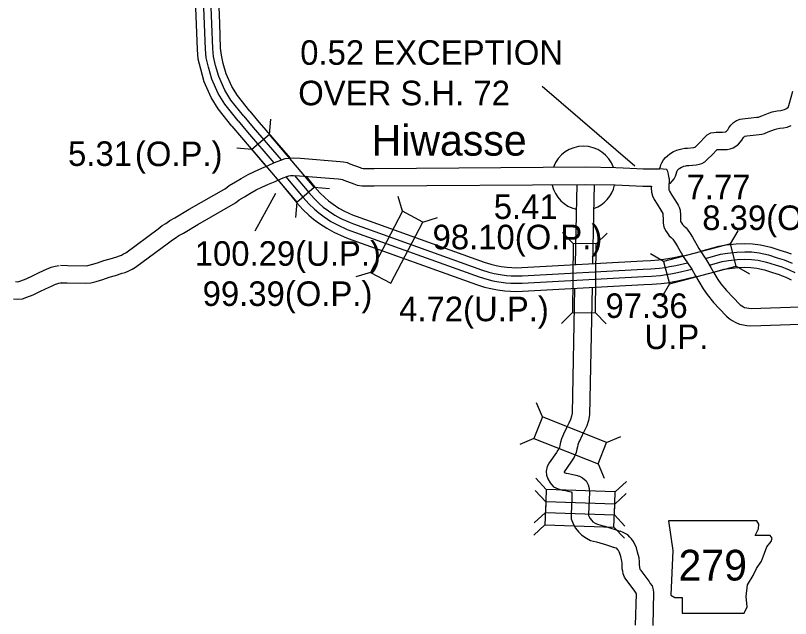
# Model space of a CAD drawing. Extents: x -939622 to -934245, y 1383184 to 1385301.
# Drawn here: x -935757.41 to -935717.42, y 1384306.68 to 1384337.81 of the extents above; entities that cross this region are included whole.
import ezdxf

# ---------------------------------------------------------------- set-up
doc = ezdxf.new("R2010")
doc.units = 0
for name, color, linetype in [('10', 7, 'Continuous'), ('19', 7, 'Continuous'), ('20', 7, 'Continuous'), ('21', 7, 'Continuous'), ('24', 7, 'Continuous'), ('25', 7, 'Continuous')]:
    doc.layers.add(name, color=color, linetype=linetype)

msp = doc.modelspace()

# ---------------------------------------------------------------- linework, layer by layer
at = {"layer": '10'}
for points in [[(-935724.178, 1384329.886), (-935724.139, 1384330.008), (-935724.114, 1384330.091), (-935724.066, 1384330.21), (-935723.978, 1384330.351), (-935723.874, 1384330.477), (-935723.772, 1384330.567), (-935723.657, 1384330.664), (-935723.455, 1384330.79), (-935723.286, 1384330.857), (-935723.163, 1384330.89), (-935723.029, 1384330.929), (-935722.88, 1384330.957), (-935722.73, 1384330.965), (-935722.404, 1384330.995), (-935722.353, 1384331.003), (-935722.339, 1384331.015), (-935722.092, 1384331.26), (-935721.862, 1384331.508), (-935721.716, 1384331.642), (-935721.531, 1384331.743), (-935721.377, 1384331.775), (-935721.267, 1384331.791), (-935720.937, 1384331.793), (-935720.795, 1384331.794), (-935720.758, 1384331.802), (-935720.738, 1384331.819), (-935720.69, 1384331.874), (-935720.664, 1384331.905), (-935720.597, 1384332.013), (-935720.501, 1384332.142), (-935720.362, 1384332.279), (-935720.203, 1384332.393), (-935720.017, 1384332.45), (-935719.893, 1384332.473), (-935719.769, 1384332.487), (-935719.446, 1384332.523), (-935719.158, 1384332.553), (-935719.077, 1384332.567), (-935719.042, 1384332.575), (-935718.905, 1384332.634), (-935718.56, 1384332.763), (-935718.365, 1384332.83), (-935718.106, 1384332.879), (-935717.928, 1384332.901), (-935717.847, 1384332.916), (-935717.733, 1384332.96), (-935717.629, 1384333.008), (-935717.556, 1384333.051), (-935717.545, 1384333.06), (-935717.542, 1384333.065), (-935717.525, 1384333.101), (-935717.501, 1384333.164), (-935717.476, 1384333.276), (-935717.295, 1384333.895)], [(-935723.697, 1384329.115), (-935723.618, 1384329.159), (-935723.53, 1384329.256), (-935723.428, 1384329.37), (-935723.363, 1384329.514), (-935723.32, 1384329.614), (-935723.28, 1384329.739), (-935723.265, 1384329.789), (-935723.26, 1384329.802), (-935723.246, 1384329.824), (-935723.225, 1384329.849), (-935723.184, 1384329.886), (-935723.126, 1384329.934), (-935723.047, 1384329.984), (-935723.001, 1384330.002), (-935722.921, 1384330.024), (-935722.821, 1384330.052), (-935722.773, 1384330.062), (-935722.665, 1384330.067), (-935722.296, 1384330.101), (-935722.126, 1384330.126), (-935721.998, 1384330.165), (-935721.836, 1384330.254), (-935721.715, 1384330.366), (-935721.444, 1384330.635), (-935721.227, 1384330.87), (-935721.204, 1384330.891), (-935721.201, 1384330.891), (-935720.932, 1384330.893), (-935720.696, 1384330.894), (-935720.541, 1384330.928), (-935720.382, 1384330.97), (-935720.242, 1384331.06), (-935720.107, 1384331.173), (-935720.007, 1384331.287), (-935719.932, 1384331.377), (-935719.85, 1384331.509), (-935719.82, 1384331.549), (-935719.793, 1384331.576), (-935719.759, 1384331.582), (-935719.668, 1384331.593), (-935719.35, 1384331.628), (-935719.033, 1384331.661), (-935718.905, 1384331.684), (-935718.766, 1384331.713), (-935718.568, 1384331.799), (-935718.256, 1384331.915), (-935718.133, 1384331.958), (-935717.967, 1384331.989), (-935717.791, 1384332.011), (-935717.603, 1384332.046), (-935717.382, 1384332.13)], [(-935746.597, 1384328.861), (-935746.382, 1384329.033), (-935746.056, 1384329.223), (-935745.767, 1384329.4), (-935745.41, 1384329.601), (-935745.071, 1384329.758), (-935744.703, 1384329.924), (-935744.377, 1384330.057), (-935744.04, 1384330.215), (-935743.726, 1384330.343), (-935743.497, 1384330.42), (-935743.296, 1384330.438), (-935743.074, 1384330.453), (-935742.701, 1384330.435), (-935740.661, 1384330.271), (-935740.487, 1384330.247), (-935740.3, 1384330.212), (-935740.153, 1384330.157), (-935739.623, 1384329.959), (-935739.548, 1384329.928), (-935739.462, 1384329.917), (-935739.377, 1384329.917), (-935739.197, 1384329.912), (-935738.905, 1384329.914), (-935728.007, 1384329.987), (-935726.443, 1384329.963), (-935726.06, 1384329.947), (-935725.346, 1384329.909), (-935725.019, 1384329.899), (-935724.178, 1384329.886)], [(-935746.063, 1384328.136), (-935745.872, 1384328.288), (-935745.594, 1384328.45), (-935745.311, 1384328.624), (-935744.999, 1384328.8), (-935744.697, 1384328.94), (-935744.348, 1384329.097), (-935744.016, 1384329.232), (-935743.678, 1384329.39), (-935743.412, 1384329.499), (-935743.312, 1384329.533), (-935743.225, 1384329.54), (-935743.064, 1384329.551), (-935742.759, 1384329.537), (-935740.757, 1384329.376), (-935740.631, 1384329.359), (-935740.543, 1384329.342), (-935740.467, 1384329.314), (-935739.951, 1384329.121), (-935739.781, 1384329.051), (-935739.519, 1384329.016), (-935739.387, 1384329.017), (-935739.207, 1384329.012), (-935738.9, 1384329.014), (-935728.011, 1384329.087), (-935726.469, 1384329.063), (-935726.103, 1384329.048), (-935725.383, 1384329.009), (-935725.039, 1384328.999), (-935724.593, 1384328.992)], [(-935723.677, 1384329.391), (-935723.713, 1384329.616), (-935723.757, 1384329.758), (-935723.802, 1384329.863), (-935724.178, 1384329.886)], [(-935723.677, 1384329.391), (-935723.703, 1384328.914), (-935723.699, 1384328.816), (-935723.696, 1384328.802), (-935723.665, 1384328.74), (-935723.54, 1384328.526), (-935723.36, 1384328.237), (-935723.224, 1384328.025), (-935723.175, 1384327.919), (-935723.112, 1384327.758), (-935723.102, 1384327.498), (-935723.101, 1384327.34)], [(-935755.085, 1384324.913), (-935754.725, 1384324.91), (-935753.814, 1384324.89), (-935753.671, 1384324.902), (-935753.479, 1384324.948), (-935753.178, 1384325.032), (-935752.847, 1384325.153), (-935752.516, 1384325.242), (-935752.174, 1384325.357), (-935752.049, 1384325.395), (-935751.941, 1384325.44), (-935751.827, 1384325.497), (-935751.713, 1384325.565), (-935750.054, 1384326.794), (-935749.834, 1384326.964), (-935749.658, 1384327.077), (-935749.437, 1384327.222), (-935749.183, 1384327.357), (-935748.453, 1384327.802), (-935746.541, 1384328.899)], [(-935728.449, 1384329.089), (-935728.488, 1384327.552)], [(-935727.549, 1384329.089), (-935727.589, 1384327.529)], [(-935724.6, 1384328.992), (-935724.604, 1384328.919), (-935724.594, 1384328.693), (-935724.548, 1384328.496), (-935724.458, 1384328.313), (-935724.31, 1384328.061), (-935724.121, 1384327.756), (-935724.015, 1384327.592), (-935724.005, 1384327.57), (-935724.002, 1384327.477), (-935724.001, 1384327.335)], [(-935755.092, 1384324.013), (-935754.739, 1384324.01), (-935753.786, 1384323.989), (-935753.527, 1384324.011), (-935753.253, 1384324.077), (-935752.902, 1384324.174), (-935752.575, 1384324.294), (-935752.255, 1384324.38), (-935751.898, 1384324.5), (-935751.742, 1384324.548), (-935751.569, 1384324.62), (-935751.397, 1384324.705), (-935751.214, 1384324.814), (-935749.51, 1384326.076), (-935749.314, 1384326.229), (-935749.168, 1384326.322), (-935748.978, 1384326.446), (-935748.737, 1384326.575), (-935747.995, 1384327.027), (-935746.063, 1384328.136)], [(-935728.489, 1384327.549), (-935728.54, 1384324.948)], [(-935727.589, 1384327.531), (-935727.638, 1384324.996)], [(-935724.001, 1384327.335), (-935723.999, 1384327.091), (-935723.963, 1384326.895), (-935723.877, 1384326.707), (-935723.783, 1384326.582), (-935723.683, 1384326.438), (-935723.588, 1384326.343), (-935723.523, 1384326.3)], [(-935723.101, 1384327.34), (-935723.1, 1384327.175), (-935723.099, 1384327.168), (-935723.054, 1384327.11), (-935722.992, 1384327.02), (-935722.924, 1384326.953), (-935722.813, 1384326.852)], [(-935722.813, 1384326.852), (-935722.761, 1384326.785), (-935722.606, 1384326.548), (-935722.481, 1384326.36), (-935722.153, 1384325.781), (-935721.749, 1384325.176), (-935721.542, 1384324.807), (-935721.385, 1384324.529), (-935721.175, 1384324.185), (-935721.013, 1384323.949), (-935720.725, 1384323.609), (-935720.03, 1384322.883)], [(-935723.523, 1384326.3), (-935723.494, 1384326.262), (-935723.358, 1384326.053), (-935723.248, 1384325.888), (-935722.92, 1384325.309), (-935722.517, 1384324.706), (-935722.326, 1384324.366), (-935722.161, 1384324.073), (-935721.931, 1384323.696), (-935721.729, 1384323.402), (-935721.388, 1384323.001), (-935720.754, 1384322.324)], [(-935757.409, 1384324.073), (-935757.309, 1384324.066), (-935757.238, 1384324.07), (-935757.134, 1384324.108), (-935756.851, 1384324.22), (-935756.535, 1384324.372), (-935756.247, 1384324.511), (-935755.928, 1384324.661), (-935755.687, 1384324.77), (-935755.565, 1384324.815), (-935755.365, 1384324.874), (-935755.161, 1384324.907)], [(-935757.511, 1384323.178), (-935757.311, 1384323.164), (-935757.052, 1384323.18), (-935756.816, 1384323.266), (-935756.49, 1384323.395), (-935756.144, 1384323.561), (-935755.86, 1384323.698), (-935755.551, 1384323.843), (-935755.346, 1384323.937), (-935755.282, 1384323.96), (-935755.165, 1384323.994), (-935755.016, 1384324.019)], [(-935728.564, 1384323.724), (-935728.69, 1384317.288), (-935728.718, 1384317.132), (-935728.777, 1384316.955), (-935728.863, 1384316.773), (-935728.977, 1384316.532), (-935729.141, 1384316.194)], [(-935727.662, 1384323.774), (-935727.792, 1384317.197), (-935727.844, 1384316.908), (-935727.939, 1384316.621), (-935728.049, 1384316.389), (-935728.165, 1384316.142), (-935728.332, 1384315.799)], [(-935720.03, 1384322.883), (-935720.023, 1384322.877), (-935719.94, 1384322.818), (-935719.852, 1384322.766), (-935719.792, 1384322.743), (-935719.682, 1384322.72), (-935719.565, 1384322.699), (-935719.459, 1384322.691), (-935716.948, 1384322.774)], [(-935720.754, 1384322.324), (-935720.717, 1384322.289), (-935720.583, 1384322.171), (-935720.431, 1384322.063), (-935720.248, 1384321.954), (-935720.05, 1384321.877), (-935719.854, 1384321.836), (-935719.677, 1384321.804), (-935719.477, 1384321.79), (-935716.918, 1384321.874)], [(-935729.141, 1384316.194), (-935729.239, 1384315.953), (-935729.29, 1384315.785), (-935729.331, 1384315.606), (-935729.349, 1384315.501), (-935729.371, 1384315.445), (-935729.422, 1384315.374), (-935729.501, 1384315.258), (-935729.873, 1384314.723), (-935729.974, 1384314.535), (-935730.022, 1384314.29), (-935730.007, 1384314.077), (-935729.941, 1384313.89), (-935729.831, 1384313.687), (-935729.643, 1384313.482), (-935729.413, 1384313.369), (-935729.195, 1384313.312), (-935729.032, 1384313.282), (-935728.905, 1384313.259), (-935728.742, 1384313.218), (-935728.7, 1384313.205), (-935728.7, 1384313.201), (-935728.702, 1384313.095), (-935728.704, 1384312.992), (-935728.712, 1384312.89), (-935728.741, 1384312.051), (-935728.734, 1384311.834), (-935728.624, 1384311.536), (-935728.514, 1384311.353), (-935728.357, 1384311.149), (-935728.194, 1384310.984), (-935727.954, 1384310.822), (-935727.743, 1384310.718), (-935727.438, 1384310.637), (-935727.256, 1384310.586), (-935726.967, 1384310.498), (-935726.764, 1384310.427), (-935726.519, 1384310.344)], [(-935728.319, 1384315.83), (-935728.389, 1384315.655), (-935728.42, 1384315.552), (-935728.448, 1384315.431), (-935728.477, 1384315.253), (-935728.579, 1384315.007), (-935728.682, 1384314.862), (-935728.758, 1384314.749), (-935729.105, 1384314.252), (-935729.109, 1384314.244), (-935729.094, 1384314.216), (-935729.001, 1384314.191), (-935728.87, 1384314.168), (-935728.714, 1384314.139), (-935728.499, 1384314.085), (-935728.318, 1384314.029), (-935728.157, 1384313.946), (-935727.967, 1384313.796), (-935727.863, 1384313.583), (-935727.805, 1384313.386), (-935727.799, 1384313.207), (-935727.802, 1384313.078), (-935727.804, 1384312.947), (-935727.813, 1384312.839), (-935727.84, 1384312.049), (-935727.839, 1384312.008), (-935727.81, 1384311.928), (-935727.769, 1384311.86), (-935727.677, 1384311.741), (-935727.617, 1384311.68), (-935727.502, 1384311.603), (-935727.425, 1384311.565), (-935727.201, 1384311.505), (-935727.005, 1384311.45), (-935726.688, 1384311.354), (-935726.47, 1384311.278), (-935726.229, 1384311.196)], [(-935724.513, 1384306.314), (-935724.468, 1384308.027), (-935724.486, 1384308.168), (-935724.544, 1384308.367), (-935724.656, 1384308.512), (-935724.717, 1384308.604), (-935725.135, 1384309.167), (-935725.175, 1384309.22), (-935725.176, 1384309.221), (-935725.187, 1384309.25), (-935725.196, 1384309.29), (-935725.203, 1384309.339), (-935725.209, 1384309.446), (-935725.213, 1384309.617), (-935725.238, 1384309.808), (-935725.311, 1384310.109), (-935725.375, 1384310.327), (-935725.452, 1384310.524), (-935725.542, 1384310.681), (-935725.625, 1384310.799), (-935725.709, 1384310.89), (-935725.815, 1384311.002), (-935725.948, 1384311.073), (-935726.053, 1384311.127), (-935726.209, 1384311.188)], [(-935725.412, 1384306.335), (-935725.37, 1384307.963), (-935725.388, 1384307.987), (-935725.454, 1384308.086), (-935725.857, 1384308.629), (-935725.92, 1384308.713), (-935725.986, 1384308.82), (-935726.048, 1384308.984), (-935726.082, 1384309.123), (-935726.1, 1384309.254), (-935726.108, 1384309.411), (-935726.112, 1384309.547), (-935726.124, 1384309.643), (-935726.181, 1384309.877), (-935726.227, 1384310.036), (-935726.265, 1384310.133), (-935726.302, 1384310.198), (-935726.328, 1384310.234), (-935726.365, 1384310.275), (-935726.367, 1384310.277), (-935726.424, 1384310.306), (-935726.539, 1384310.351)]]:
    msp.add_lwpolyline(points, dxfattribs=at)
at = {"layer": '19'}
for points in [[(-935746.243, 1384332.099), (-935746.946, 1384332.984), (-935747.317, 1384333.578), (-935747.672, 1384334.387), (-935747.854, 1384335.03), (-935747.976, 1384335.556), (-935748.026, 1384336.043), (-935748.072, 1384337.344), (-935748.266, 1384342.097), (-935748.391, 1384345.616), (-935748.46, 1384346.91), (-935748.425, 1384347.755), (-935748.345, 1384349.063), (-935748.048, 1384352.691), (-935747.685, 1384357.393), (-935747.685, 1384357.961), (-935747.707, 1384358.621), (-935747.796, 1384359.396), (-935747.872, 1384359.955), (-935748.024, 1384360.638), (-935748.186, 1384361.158), (-935748.498, 1384362.015), (-935748.892, 1384362.938), (-935750.389, 1384366.405)], [(-935745.923, 1384332.366), (-935746.605, 1384333.224), (-935746.948, 1384333.773), (-935747.279, 1384334.528), (-935747.45, 1384335.134), (-935747.564, 1384335.625), (-935747.61, 1384336.071), (-935747.656, 1384337.36), (-935747.849, 1384342.113), (-935747.975, 1384345.635), (-935748.043, 1384346.912), (-935748.009, 1384347.734), (-935747.929, 1384349.034), (-935747.633, 1384352.658), (-935747.268, 1384357.377), (-935747.268, 1384357.968), (-935747.291, 1384358.651), (-935747.382, 1384359.448), (-935747.462, 1384360.029), (-935747.621, 1384360.745), (-935747.792, 1384361.291), (-935748.11, 1384362.168), (-935748.509, 1384363.102), (-935749.938, 1384366.412)], [(-935745.633, 1384332.607), (-935746.296, 1384333.442), (-935746.614, 1384333.95), (-935746.924, 1384334.655), (-935747.085, 1384335.227), (-935747.192, 1384335.687), (-935747.234, 1384336.097), (-935747.279, 1384337.374), (-935747.473, 1384342.127), (-935747.598, 1384345.652), (-935747.666, 1384346.914), (-935747.633, 1384347.714), (-935747.553, 1384349.007), (-935747.258, 1384352.629), (-935746.892, 1384357.362), (-935746.892, 1384357.975), (-935746.915, 1384358.679), (-935747.009, 1384359.495), (-935747.091, 1384360.095), (-935747.257, 1384360.842), (-935747.435, 1384361.412), (-935747.76, 1384362.306), (-935748.163, 1384363.251), (-935749.531, 1384366.419)], [(-935745.317, 1384332.87), (-935745.96, 1384333.68), (-935746.249, 1384334.142), (-935746.535, 1384334.795), (-935746.687, 1384335.33), (-935746.786, 1384335.755), (-935746.823, 1384336.126), (-935746.868, 1384337.39), (-935747.062, 1384342.143), (-935747.187, 1384345.67), (-935747.254, 1384346.917), (-935747.222, 1384347.693), (-935747.143, 1384348.977), (-935746.847, 1384352.596), (-935746.48, 1384357.346), (-935746.48, 1384357.981), (-935746.505, 1384358.709), (-935746.6, 1384359.546), (-935746.685, 1384360.168), (-935746.859, 1384360.949), (-935747.045, 1384361.543), (-935747.377, 1384362.458), (-935747.784, 1384363.413), (-935749.087, 1384366.428)], [(-935745.317, 1384332.87), (-935744.833, 1384332.289), (-935743.239, 1384330.441)], [(-935745.923, 1384332.366), (-935745.434, 1384331.779), (-935744.072, 1384330.2)], [(-935745.633, 1384332.607), (-935745.147, 1384332.022), (-935743.705, 1384330.351)], [(-935746.243, 1384332.099), (-935745.752, 1384331.509), (-935744.467, 1384330.02)], [(-935743.013, 1384329.549), (-935742.281, 1384328.668), (-935742, 1384328.355), (-935741.733, 1384328.098), (-935741.526, 1384327.922), (-935741.267, 1384327.726), (-935740.935, 1384327.508), (-935740.624, 1384327.334), (-935740.143, 1384327.115), (-935739.977, 1384327.052), (-935733.368, 1384324.683), (-935732.991, 1384324.563), (-935732.705, 1384324.492), (-935732.411, 1384324.436), (-935732.076, 1384324.393), (-935731.828, 1384324.375), (-935731.626, 1384324.369), (-935731.273, 1384324.377), (-935725.024, 1384324.72), (-935724.622, 1384324.737), (-935724.175, 1384324.773), (-935723.898, 1384324.808), (-935723.671, 1384324.844), (-935723.341, 1384324.908), (-935722.745, 1384325.047)], [(-935742.437, 1384329.511), (-935741.964, 1384328.942), (-935741.699, 1384328.646), (-935741.452, 1384328.409), (-935741.264, 1384328.249), (-935741.025, 1384328.068), (-935740.718, 1384327.867), (-935740.435, 1384327.708), (-935739.982, 1384327.502), (-935739.832, 1384327.446), (-935733.234, 1384325.08), (-935732.877, 1384324.967), (-935732.616, 1384324.902), (-935732.345, 1384324.851), (-935732.034, 1384324.811), (-935731.807, 1384324.794), (-935731.624, 1384324.789), (-935731.289, 1384324.796), (-935725.044, 1384325.138), (-935724.648, 1384325.155), (-935724.219, 1384325.19), (-935723.957, 1384325.223), (-935723.744, 1384325.257), (-935723.428, 1384325.318), (-935722.984, 1384325.422)], [(-935743.853, 1384329.308), (-935742.887, 1384328.145), (-935742.576, 1384327.798), (-935742.27, 1384327.505), (-935742.028, 1384327.298), (-935741.728, 1384327.071), (-935741.35, 1384326.823), (-935740.985, 1384326.619), (-935740.45, 1384326.376), (-935740.253, 1384326.301), (-935733.624, 1384323.925), (-935733.209, 1384323.793), (-935732.876, 1384323.71), (-935732.536, 1384323.646), (-935732.156, 1384323.597), (-935731.87, 1384323.576), (-935731.629, 1384323.569), (-935731.243, 1384323.577), (-935724.985, 1384323.92), (-935724.572, 1384323.938), (-935724.093, 1384323.977), (-935723.786, 1384324.016), (-935723.533, 1384324.056), (-935723.174, 1384324.125), (-935722.305, 1384324.328)], [(-935743.453, 1384329.482), (-935742.57, 1384328.419), (-935742.274, 1384328.09), (-935741.989, 1384327.816), (-935741.765, 1384327.625), (-935741.487, 1384327.414), (-935741.133, 1384327.182), (-935740.796, 1384326.994), (-935740.289, 1384326.763), (-935740.109, 1384326.695), (-935733.49, 1384324.322), (-935733.095, 1384324.197), (-935732.787, 1384324.12), (-935732.47, 1384324.06), (-935732.114, 1384324.014), (-935731.848, 1384323.995), (-935731.628, 1384323.988), (-935731.259, 1384323.996), (-935725.005, 1384324.339), (-935724.598, 1384324.357), (-935724.136, 1384324.394), (-935723.845, 1384324.431), (-935723.605, 1384324.469), (-935723.261, 1384324.535), (-935722.519, 1384324.709)], [(-935722.054, 1384325.634), (-935721.119, 1384325.897), (-935720.734, 1384325.963), (-935720.223, 1384326.017), (-935719.787, 1384326.031), (-935719.381, 1384326.02), (-935718.963, 1384325.969), (-935718.446, 1384325.856), (-935717.977, 1384325.698), (-935717.623, 1384325.589), (-935717.394, 1384325.505)], [(-935721.81, 1384325.267), (-935721.027, 1384325.487), (-935720.677, 1384325.547), (-935720.194, 1384325.598), (-935719.786, 1384325.611), (-935719.412, 1384325.601), (-935719.033, 1384325.555), (-935718.558, 1384325.451), (-935718.106, 1384325.299), (-935717.757, 1384325.191), (-935717.549, 1384325.115), (-935717.341, 1384325.026)], [(-935721.609, 1384324.927), (-935720.943, 1384325.115), (-935720.625, 1384325.169), (-935720.168, 1384325.217), (-935719.785, 1384325.23), (-935719.44, 1384325.22), (-935719.097, 1384325.179), (-935718.66, 1384325.083), (-935718.223, 1384324.936), (-935717.879, 1384324.829), (-935717.69, 1384324.76), (-935717.498, 1384324.678), (-935717.196, 1384324.534)], [(-935721.398, 1384324.551), (-935720.851, 1384324.705), (-935720.568, 1384324.753), (-935720.139, 1384324.798), (-935719.784, 1384324.81), (-935719.471, 1384324.801), (-935719.167, 1384324.765), (-935718.772, 1384324.678), (-935718.352, 1384324.536), (-935718.013, 1384324.432), (-935717.845, 1384324.37), (-935717.671, 1384324.296), (-935717.389, 1384324.161)]]:
    msp.add_lwpolyline(points, dxfattribs=at)
at = {"layer": '20'}
for p, q in [((-935744.302, 1384331.661), (-935744.239, 1384332.451)), ((-935745.207, 1384330.891), (-935745.996, 1384330.955)), ((-935741.992, 1384328.948), (-935741.202, 1384328.885)), ((-935737.435, 1384327.7), (-935737.669, 1384328.457)), ((-935742.896, 1384328.178), (-935742.959, 1384327.388)), ((-935736.385, 1384327.145), (-935735.628, 1384327.379)), ((-935720.521, 1384326.013), (-935720.121, 1384326.697)), ((-935728.638, 1384326.035), (-935729.192, 1384326.6)), ((-935727.45, 1384326.023), (-935726.885, 1384326.577)), ((-935723.969, 1384325.11), (-935724.652, 1384325.509)), ((-935720.22, 1384324.864), (-935719.536, 1384324.465)), ((-935739.099, 1384324.548), (-935739.856, 1384324.314)), ((-935723.667, 1384323.961), (-935724.067, 1384323.277)), ((-935728.673, 1384322.471), (-935729.239, 1384321.916)), ((-935727.485, 1384322.459), (-935726.931, 1384321.894)), ((-935730.222, 1384317.084), (-935730.534, 1384317.812)), ((-935730.661, 1384315.981), (-935731.389, 1384315.668)), ((-935726.911, 1384315.764), (-935726.183, 1384316.077)), ((-935727.351, 1384314.661), (-935727.038, 1384313.933)), ((-935730.029, 1384313.342), (-935730.569, 1384313.921)), ((-935726.467, 1384313.219), (-935725.888, 1384313.76)), ((-935730.051, 1384312.711), (-935730.591, 1384313.29)), ((-935726.489, 1384312.588), (-935725.91, 1384313.129)), ((-935730.07, 1384312.155), (-935730.649, 1384311.615)), ((-935726.508, 1384312.032), (-935725.968, 1384311.453)), ((-935730.092, 1384311.524), (-935730.671, 1384310.983)), ((-935726.53, 1384311.401), (-935725.99, 1384310.822))]:
    msp.add_line(p, q, dxfattribs=at)
for points in [[(-935741.992, 1384328.948), (-935744.302, 1384331.661), (-935745.207, 1384330.891), (-935742.896, 1384328.178)], [(-935737.435, 1384327.7), (-935739.099, 1384324.548), (-935738.049, 1384323.994), (-935736.385, 1384327.145)], [(-935727.485, 1384322.459), (-935727.45, 1384326.023), (-935728.638, 1384326.035), (-935728.673, 1384322.471)], [(-935720.521, 1384326.013), (-935723.969, 1384325.11), (-935723.667, 1384323.961), (-935720.22, 1384324.864)], [(-935726.911, 1384315.764), (-935730.222, 1384317.084), (-935730.661, 1384315.981), (-935727.351, 1384314.661)], [(-935730.07, 1384312.155), (-935726.508, 1384312.032), (-935726.467, 1384313.219), (-935730.029, 1384313.342)], [(-935726.489, 1384312.588), (-935730.051, 1384312.711), (-935730.092, 1384311.524), (-935726.53, 1384311.401)]]:
    msp.add_lwpolyline(points, close=True, dxfattribs=at)
at = {"layer": '21'}
msp.add_lwpolyline([(-935723.72, 1384311.723), (-935723.492, 1384310.2), (-935723.593, 1384307.891), (-935723.39, 1384307.764), (-935723.009, 1384307.764), (-935723.009, 1384306.952), (-935719.812, 1384306.952), (-935719.66, 1384307.282), (-935719.71, 1384307.815), (-935719.634, 1384308.424), (-935719.355, 1384308.906), (-935719.178, 1384309.262), (-935718.924, 1384309.642), (-935718.772, 1384310.048), (-935718.645, 1384310.378), (-935718.416, 1384310.657), (-935718.365, 1384310.835), (-935718.467, 1384310.962), (-935719.254, 1384310.962), (-935719.076, 1384311.317), (-935719.051, 1384311.545), (-935719.156, 1384311.721)], close=True, dxfattribs=at)
at = {"layer": '24'}
for start, end in [(19.7706, 159.9223), (192.5455, 257.0069), (289.1572, 347.4534)]:
    msp.add_arc((-935728.108, 1384329.411), 1.65, start, end, dxfattribs=at)
at = {"layer": '25'}
for p, q in [((-935725.455, 1384330.023), (-935730.229, 1384334.141)), ((-935745.04, 1384326.693), (-935743.97, 1384328.639))]:
    msp.add_line(p, q, dxfattribs=at)

# ---------------------------------------------------------------- texts
at = {"layer": '21'}
msp.add_text('279', height=1.584, dxfattribs=at).set_placement((-935723.202, 1384308.645))
at = {"layer": '24'}
msp.add_text('Hiwasse', height=1.584, dxfattribs=at).set_placement((-935739.038, 1384330.573))
at = {"layer": '25'}
for s, p in [('0.52 EXCEPTION', (-935742.719, 1384335.261)), ('OVER S.H. 72', (-935742.822, 1384333.172)), ('5.31', (-935754.697, 1384330.042)), ('(O.P.)', (-935751.248, 1384330.031)), ('7.77', (-935722.786, 1384328.319)), ('5.41', (-935732.733, 1384327.305)), ('8.39(O.P.)', (-935721.975, 1384326.734)), ('98.10(O.P.)', (-935735.89, 1384325.74)), ('100.29(U.P.)', (-935748.161, 1384324.889)), ('99.39(O.P.)', (-935747.753, 1384322.815)), ('4.72(U.P.)', (-935737.615, 1384322.028)), ('97.36', (-935726.969, 1384322.196)), ('U.P.', (-935724.956, 1384320.59))]:
    msp.add_text(s, height=1.2672, dxfattribs=at).set_placement(p)

doc.saveas('drawing.dxf')
